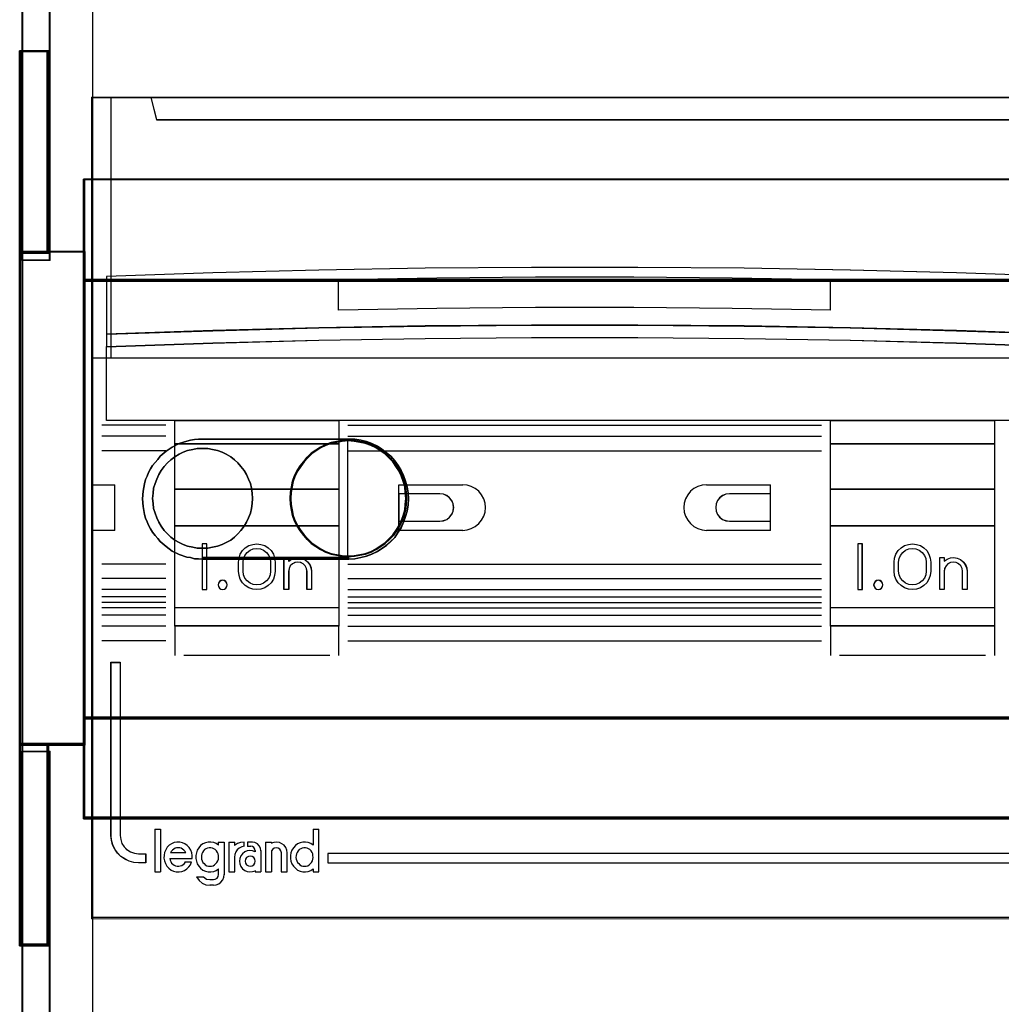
# Model space of a CAD drawing. Header units: millimetres. Extents: x -1290 to 1795, y -4192 to -1311.
# Tile 631 of 656: x 1070 to 1080, y -2893 to -2882. Entities that reach past the tile are written whole.
import ezdxf

# ---------------------------------------------------------------- set-up
doc = ezdxf.new("R2010")
doc.units = ezdxf.units.MM
doc.layers.add('30', color=7, linetype='Continuous')
doc.layers.add('45', color=7, linetype='Continuous')
doc.layers.add('Aparatura', color=7, linetype='Continuous', lineweight=13)

# ---------------------------------------------------------------- blocks, each defined once
blk = doc.blocks.new('*U374')
at = {"layer": '30', "color": 7}
for points in [[(113.649238, -111.199983), (113.649238, -100.108255), (113.649238, -111.199983)], [(113.649238, -111.199983), (113.649238, -100.108255), (113.649238, -111.199983)], [(115.244409, -111.199983), (115.244409, -100.108255), (113.649238, -100.108255), (113.649238, -111.199983), (115.244409, -111.199983)], [(115.201441, -111.156894), (115.201441, -100.151344), (113.692205, -100.151344), (113.692205, -111.156894), (115.201441, -111.156894)], [(115.156683, -111.199983), (115.156683, -100.108255), (115.156683, -111.199983)], [(115.156683, -111.199983), (115.156683, -100.108255), (115.156683, -111.199983)], [(117.158256, -107.133495), (548.842747, -107.133495), (117.158256, -107.133495)], [(117.158256, -107.133495), (117.158256, -109.745742), (117.158256, -107.133495)], [(548.842747, -107.133495), (117.158256, -107.133495), (117.158256, -109.698196), (117.158256, -111.175687), (117.158256, -112.73681), (548.842747, -112.73681), (548.842747, -111.175687), (548.842747, -109.698196), (548.842747, -107.133495)], [(117.158256, -112.73681), (117.158256, -109.657769), (117.158256, -112.73681)], [(113.649238, -111.11201), (117.245982, -111.11201), (113.649238, -111.11201)], [(113.649238, -111.11201), (113.649238, -138.202181), (113.649238, -111.11201)], [(115.194714, -111.11201), (113.649238, -111.11201), (113.649238, -138.202181), (115.194714, -138.202181), (117.245982, -138.202181), (117.245982, -136.743056), (117.245982, -135.22887), (117.245982, -114.167914), (117.245982, -112.653727), (117.245982, -111.11201), (115.194714, -111.11201)], [(115.200756, -111.155099), (113.692205, -111.155099), (113.692205, -138.159093), (115.200756, -138.159093), (117.203014, -138.159093), (117.203014, -136.704609), (117.203014, -135.19524), (117.203014, -114.201281), (117.203014, -112.691912), (117.203014, -111.155099), (115.200756, -111.155099)], [(117.158256, -112.648837), (548.842747, -112.648837), (117.158256, -112.648837)], [(117.158256, -114.246707), (117.158256, -112.648837), (117.158256, -114.246707)], [(548.842747, -112.648837), (117.158256, -112.648837), (117.158256, -114.163638), (117.158256, -135.23314), (117.158256, -136.747941), (548.842747, -136.747941), (548.842747, -135.23314), (548.842747, -114.163638), (548.842747, -112.648837)], [(117.158256, -114.158734), (117.158256, -135.238044), (117.158256, -114.158734)], [(131.702128, -121.403008), (132.033116, -121.403008), (132.364104, -121.458626), (132.66751, -121.542053), (132.970917, -121.65329), (133.274323, -121.792335), (133.522564, -121.95919), (133.770805, -122.153854), (134.019046, -122.348518), (134.239705, -122.5988), (134.4052, -122.849082), (134.570694, -123.127173), (134.708606, -123.405265), (134.818935, -123.711165), (134.901682, -124.017065), (134.956847, -124.350775), (134.984429, -124.684484), (134.956847, -125.018194), (134.901682, -125.351903), (134.818935, -125.657804), (134.708606, -125.963704), (134.570694, -126.269605), (134.4052, -126.519887), (134.239705, -126.797978), (134.019046, -127.020451), (133.770805, -127.242924), (133.522564, -127.409779), (133.274323, -127.576633), (132.970917, -127.715679), (132.66751, -127.826916), (132.364104, -127.910343), (132.033116, -127.965961), (131.702128, -127.99377), (123.675659, -127.99377), (123.455, -127.965961), (123.234341, -127.965961), (123.013682, -127.910343), (122.820605, -127.882534), (122.40687, -127.743488), (122.020716, -127.548824), (121.689728, -127.298542), (121.35874, -127.020451), (121.220828, -126.853596), (121.082916, -126.686741), (120.945004, -126.519887), (120.834675, -126.325223), (120.724345, -126.130559), (120.641598, -125.935895), (120.558851, -125.741231), (120.503686, -125.546567), (120.420939, -125.101621), (120.393357, -124.684484), (120.420939, -124.267348), (120.503686, -123.850211), (120.558851, -123.627738), (120.641598, -123.433074), (120.724345, -123.23841), (120.834675, -123.043746), (120.945004, -122.849082), (121.082916, -122.682227), (121.220828, -122.515373), (121.35874, -122.348518), (121.689728, -122.070427), (122.020716, -121.847954), (122.40687, -121.65329), (122.820605, -121.514244), (123.013682, -121.458626), (123.234341, -121.430817), (123.455, -121.403008), (123.675659, -121.403008), (131.702128, -121.403008)], [(123.675659, -127.99377), (131.702128, -127.99377), (132.033116, -127.965961), (132.364104, -127.910343), (132.66751, -127.826916), (132.970917, -127.715679), (133.274323, -127.576633), (133.522564, -127.409779), (133.770805, -127.242924), (134.019046, -127.020451), (134.239705, -126.797978), (134.4052, -126.519887), (134.570694, -126.269605), (134.708606, -125.963704), (134.818935, -125.657804), (134.901682, -125.351903), (134.956847, -125.018194), (134.984429, -124.684484), (134.956847, -124.350775), (134.901682, -124.017065), (134.818935, -123.711165), (134.708606, -123.405265), (134.570694, -123.127173), (134.4052, -122.849082), (134.239705, -122.5988), (134.019046, -122.348518), (133.770805, -122.153854), (133.522564, -121.95919), (133.274323, -121.792335), (132.970917, -121.65329), (132.66751, -121.542053), (132.364104, -121.458626), (132.033116, -121.403008), (131.702128, -121.403008), (123.675659, -121.403008), (123.455, -121.403008), (123.234341, -121.430817), (123.013682, -121.458626), (122.820605, -121.514244), (122.40687, -121.65329), (122.020716, -121.847954), (121.689728, -122.070427), (121.35874, -122.348518), (121.220828, -122.515373), (121.082916, -122.682227), (120.945004, -122.849082), (120.834675, -123.043746), (120.724345, -123.23841), (120.641598, -123.433074), (120.558851, -123.627738), (120.503686, -123.850211), (120.420939, -124.267348), (120.393357, -124.684484), (120.420939, -125.101621), (120.503686, -125.546567), (120.558851, -125.741231), (120.641598, -125.935895), (120.724345, -126.130559), (120.834675, -126.325223), (120.945004, -126.519887), (121.082916, -126.686741), (121.220828, -126.853596), (121.35874, -127.020451), (121.689728, -127.298542), (122.020716, -127.548824), (122.40687, -127.743488), (122.820605, -127.882534), (123.013682, -127.910343), (123.234341, -127.965961), (123.455, -127.965961), (123.675659, -127.99377)], [(123.657102, -121.403008), (131.722474, -121.403008), (123.657102, -121.403008)], [(134.87522, -124.657993), (134.847424, -124.32415), (134.819627, -124.018128), (134.736237, -123.712105), (134.625051, -123.406082), (134.486068, -123.127879), (134.319288, -122.877497), (134.152509, -122.627115), (133.930136, -122.404553), (133.707763, -122.181991), (133.457594, -122.015069), (133.207424, -121.848147), (132.929458, -121.709046), (132.623696, -121.597765), (132.317933, -121.542125), (132.012171, -121.486484), (131.678611, -121.458664), (131.345052, -121.486484), (131.03929, -121.542125), (130.733527, -121.597765), (130.427765, -121.709046), (130.149799, -121.848147), (129.899629, -122.015069), (129.64946, -122.181991), (129.427087, -122.404553), (129.232511, -122.627115), (129.037935, -122.877497), (128.871155, -123.127879), (128.732172, -123.406082), (128.620986, -123.712105), (128.565393, -124.018128), (128.509799, -124.32415), (128.482003, -124.657993), (128.509799, -124.991837), (128.565393, -125.297859), (128.620986, -125.603882), (128.732172, -125.909905), (128.871155, -126.188108), (129.037935, -126.43849), (129.232511, -126.688872), (129.427087, -126.911434), (129.64946, -127.133996), (129.899629, -127.300918), (130.149799, -127.467839), (130.427765, -127.606941), (130.733527, -127.718222), (131.03929, -127.773862), (131.345052, -127.829503), (131.678611, -127.857323), (132.012171, -127.829503), (132.317933, -127.773862), (132.623696, -127.718222), (132.929458, -127.606941), (133.207424, -127.467839), (133.457594, -127.300918), (133.707763, -127.133996), (133.930136, -126.911434), (134.152509, -126.688872), (134.319288, -126.43849), (134.486068, -126.188108), (134.625051, -125.909905), (134.736237, -125.603882), (134.819627, -125.297859), (134.847424, -124.991837), (134.87522, -124.657993)], [(131.678611, -127.857323), (131.345052, -127.829503), (131.03929, -127.773862), (130.733527, -127.718222), (130.427765, -127.606941), (130.149799, -127.467839), (129.899629, -127.300918), (129.64946, -127.133996), (129.427087, -126.911434), (129.232511, -126.688872), (129.037935, -126.43849), (128.871155, -126.188108), (128.732172, -125.909905), (128.620986, -125.603882), (128.565393, -125.297859), (128.509799, -124.991837), (128.482003, -124.657993), (128.509799, -124.32415), (128.565393, -124.018128), (128.620986, -123.712105), (128.732172, -123.406082), (128.871155, -123.127879), (129.037935, -122.877497), (129.232511, -122.627115), (129.427087, -122.404553), (129.64946, -122.181991), (129.899629, -122.015069), (130.149799, -121.848147), (130.427765, -121.709046), (130.733527, -121.597765), (131.03929, -121.542125), (131.345052, -121.486484), (131.678611, -121.458664), (132.012171, -121.486484), (132.317933, -121.542125), (132.623696, -121.597765), (132.929458, -121.709046), (133.207424, -121.848147), (133.457594, -122.015069), (133.707763, -122.181991), (133.930136, -122.404553), (134.152509, -122.627115), (134.319288, -122.877497), (134.486068, -123.127879), (134.625051, -123.406082), (134.736237, -123.712105), (134.819627, -124.018128), (134.847424, -124.32415), (134.87522, -124.657993), (134.847424, -124.991837), (134.819627, -125.297859), (134.736237, -125.603882), (134.625051, -125.909905), (134.486068, -126.188108), (134.319288, -126.43849), (134.152509, -126.688872), (133.930136, -126.911434), (133.707763, -127.133996), (133.457594, -127.300918), (133.207424, -127.467839), (132.929458, -127.606941), (132.623696, -127.718222), (132.317933, -127.773862), (132.012171, -127.829503), (131.678611, -127.857323)], [(128.482003, -124.657993), (128.509799, -124.991837), (128.565393, -125.297859), (128.620986, -125.603882), (128.732172, -125.909905), (128.871155, -126.188108), (129.037935, -126.43849), (129.232511, -126.688872), (129.427087, -126.911434), (129.64946, -127.133996), (129.899629, -127.300918), (130.149799, -127.467839), (130.427765, -127.606941), (130.733527, -127.718222), (131.03929, -127.773862), (131.345052, -127.829503), (131.678611, -127.857323), (132.012171, -127.829503), (132.317933, -127.773862), (132.623696, -127.718222), (132.929458, -127.606941), (133.207424, -127.467839), (133.457594, -127.300918), (133.707763, -127.133996), (133.930136, -126.911434), (134.152509, -126.688872), (134.319288, -126.43849), (134.486068, -126.188108), (134.625051, -125.909905), (134.736237, -125.603882), (134.819627, -125.297859), (134.847424, -124.991837), (134.87522, -124.657993), (134.847424, -124.32415), (134.819627, -124.018128), (134.736237, -123.712105), (134.625051, -123.406082), (134.486068, -123.127879), (134.319288, -122.877497), (134.152509, -122.627115), (133.930136, -122.404553), (133.707763, -122.181991), (133.457594, -122.015069), (133.207424, -121.848147), (132.929458, -121.709046), (132.623696, -121.597765), (132.317933, -121.542125), (132.012171, -121.486484), (131.678611, -121.458664), (131.345052, -121.486484), (131.03929, -121.542125), (130.733527, -121.597765), (130.427765, -121.709046), (130.149799, -121.848147), (129.899629, -122.015069), (129.64946, -122.181991), (129.427087, -122.404553), (129.232511, -122.627115), (129.037935, -122.877497), (128.871155, -123.127879), (128.732172, -123.406082), (128.620986, -123.712105), (128.565393, -124.018128), (128.509799, -124.32415), (128.482003, -124.657993)], [(128.52497, -124.657096), (128.552393, -124.986536), (128.607239, -125.288524), (128.662085, -125.590511), (128.771777, -125.892498), (128.908892, -126.167032), (129.07343, -126.414112), (129.265391, -126.661193), (129.457351, -126.88082), (129.676735, -127.100447), (129.923542, -127.265167), (130.170348, -127.429887), (130.444578, -127.567154), (130.746231, -127.676968), (131.047883, -127.731874), (131.349536, -127.786781), (131.678611, -127.814234), (132.007687, -127.786781), (132.30934, -127.731874), (132.610992, -127.676968), (132.912645, -127.567154), (133.186875, -127.429887), (133.433681, -127.265167), (133.680488, -127.100447), (133.899872, -126.88082), (134.119255, -126.661193), (134.283793, -126.414112), (134.448331, -126.167032), (134.585446, -125.892498), (134.695138, -125.590511), (134.777407, -125.288524), (134.80483, -124.986536), (134.832253, -124.657096), (134.80483, -124.327655), (134.777407, -124.025668), (134.695138, -123.723681), (134.585446, -123.421694), (134.448331, -123.14716), (134.283793, -122.900079), (134.119255, -122.652999), (133.899872, -122.433372), (133.680488, -122.213745), (133.433681, -122.049025), (133.186875, -121.884304), (132.912645, -121.747037), (132.610992, -121.637224), (132.30934, -121.582317), (132.007687, -121.52741), (131.678611, -121.499957), (131.349536, -121.52741), (131.047883, -121.582317), (130.746231, -121.637224), (130.444578, -121.747037), (130.170348, -121.884304), (129.923542, -122.049025), (129.676735, -122.213745), (129.457351, -122.433372), (129.265391, -122.652999), (129.07343, -122.900079), (128.908892, -123.14716), (128.771777, -123.421694), (128.662085, -123.723681), (128.607239, -124.025668), (128.552393, -124.327655), (128.52497, -124.657096)], [(131.634749, -127.99377), (131.972532, -127.965961), (132.310315, -127.910343), (132.619949, -127.826916), (132.929583, -127.715679), (133.239218, -127.576633), (133.492555, -127.409779), (133.745892, -127.242924), (133.999229, -127.020451), (134.224418, -126.797978), (134.393309, -126.519887), (134.562201, -126.269605), (134.702944, -125.963704), (134.815538, -125.657804), (134.899984, -125.351903), (134.956281, -125.018194), (134.984429, -124.684484), (134.956281, -124.350775), (134.899984, -124.017065), (134.815538, -123.711165), (134.702944, -123.405265), (134.562201, -123.127173), (134.393309, -122.849082), (134.224418, -122.5988), (133.999229, -122.348518), (133.745892, -122.153854), (133.492555, -121.95919), (133.239218, -121.792335), (132.929583, -121.65329), (132.619949, -121.542053), (132.310315, -121.458626), (131.972532, -121.403008), (131.634749, -121.403008), (131.634749, -127.99377)], [(126.430301, -124.657096), (126.402447, -124.378174), (126.374592, -124.099252), (126.318884, -123.848222), (126.207466, -123.597193), (126.096048, -123.346163), (125.956776, -123.123026), (125.78965, -122.899888), (125.622523, -122.704643), (125.427543, -122.53729), (125.232562, -122.369937), (124.981872, -122.230476), (124.759037, -122.118907), (124.508347, -122.035231), (124.229803, -121.979446), (123.979114, -121.923662), (123.70057, -121.923662), (123.394171, -121.923662), (123.143482, -121.979446), (122.864938, -122.035231), (122.614248, -122.118907), (122.391413, -122.230476), (122.168577, -122.369937), (121.945742, -122.53729), (121.750761, -122.704643), (121.583635, -122.899888), (121.416509, -123.123026), (121.277237, -123.346163), (121.165819, -123.597193), (121.082256, -123.848222), (120.998692, -124.099252), (120.970838, -124.378174), (120.942984, -124.657096), (120.970838, -124.936018), (120.998692, -125.214939), (121.082256, -125.465969), (121.165819, -125.716999), (121.277237, -125.968028), (121.416509, -126.191166), (121.583635, -126.414303), (121.750761, -126.609549), (121.945742, -126.776902), (122.168577, -126.944255), (122.391413, -127.083716), (122.614248, -127.195284), (122.864938, -127.278961), (123.143482, -127.334745), (123.394171, -127.39053), (123.70057, -127.39053), (123.979114, -127.39053), (124.229803, -127.334745), (124.508347, -127.278961), (124.759037, -127.195284), (124.981872, -127.083716), (125.232562, -126.944255), (125.427543, -126.776902), (125.622523, -126.609549), (125.78965, -126.414303), (125.956776, -126.191166), (126.096048, -125.968028), (126.207466, -125.716999), (126.318884, -125.465969), (126.374592, -125.214939), (126.402447, -124.936018), (126.430301, -124.657096)], [(123.70057, -121.923662), (123.979114, -121.923662), (124.229803, -121.979446), (124.508347, -122.035231), (124.759037, -122.118907), (124.981872, -122.230476), (125.232562, -122.369937), (125.427543, -122.53729), (125.622523, -122.704643), (125.78965, -122.899888), (125.956776, -123.123026), (126.096048, -123.346163), (126.207466, -123.597193), (126.318884, -123.848222), (126.374592, -124.099252), (126.402447, -124.378174), (126.430301, -124.657096), (126.402447, -124.936018), (126.374592, -125.214939), (126.318884, -125.465969), (126.207466, -125.716999), (126.096048, -125.968028), (125.956776, -126.191166), (125.78965, -126.414303), (125.622523, -126.609549), (125.427543, -126.776902), (125.232562, -126.944255), (124.981872, -127.083716), (124.759037, -127.195284), (124.508347, -127.278961), (124.229803, -127.334745), (123.979114, -127.39053), (123.70057, -127.39053), (123.394171, -127.39053), (123.143482, -127.334745), (122.864938, -127.278961), (122.614248, -127.195284), (122.391413, -127.083716), (122.168577, -126.944255), (121.945742, -126.776902), (121.750761, -126.609549), (121.583635, -126.414303), (121.416509, -126.191166), (121.277237, -125.968028), (121.165819, -125.716999), (121.082256, -125.465969), (120.998692, -125.214939), (120.970838, -124.936018), (120.942984, -124.657096), (120.970838, -124.378174), (120.998692, -124.099252), (121.082256, -123.848222), (121.165819, -123.597193), (121.277237, -123.346163), (121.416509, -123.123026), (121.583635, -122.899888), (121.750761, -122.704643), (121.945742, -122.53729), (122.168577, -122.369937), (122.391413, -122.230476), (122.614248, -122.118907), (122.864938, -122.035231), (123.143482, -121.979446), (123.394171, -121.923662), (123.70057, -121.923662)], [(131.722474, -127.905798), (123.657102, -127.905798), (131.722474, -127.905798)], [(117.158256, -136.747941), (117.158256, -135.151866), (117.158256, -136.747941)], [(117.158256, -136.659968), (548.842747, -136.659968), (117.158256, -136.659968)], [(117.158256, -139.739009), (117.158256, -136.659968), (117.158256, -139.739009)], [(548.842747, -136.659968), (117.158256, -136.659968), (117.158256, -138.13771), (117.158256, -139.699098), (117.158256, -142.236353), (548.842747, -142.236353), (548.842747, -139.699098), (548.842747, -138.13771), (548.842747, -136.659968)], [(548.79978, -136.703057), (117.201224, -136.703057), (117.201224, -138.157962), (117.201224, -139.69522), (117.201224, -142.193264), (548.79978, -142.193264), (548.79978, -139.69522), (548.79978, -138.157962), (548.79978, -136.703057)], [(113.649238, -138.114209), (113.649238, -149.205936), (113.649238, -138.114209)], [(117.245982, -138.114209), (113.649238, -138.114209), (117.245982, -138.114209)], [(113.649238, -138.114209), (113.649238, -149.205936), (113.649238, -138.114209)], [(115.244409, -138.114209), (113.649238, -138.114209), (113.649238, -149.205936), (115.244409, -149.205936), (115.244409, -138.114209)], [(115.201441, -138.157297), (113.692205, -138.157297), (113.692205, -149.162848), (115.201441, -149.162848), (115.201441, -138.157297)], [(115.156683, -138.114209), (115.156683, -149.205936), (115.156683, -138.114209)], [(117.158256, -139.651036), (117.158256, -142.236353), (117.158256, -139.651036)], [(117.158256, -142.14838), (548.842747, -142.14838), (117.158256, -142.14838)]]:
    blk.add_lwpolyline(points, close=True, dxfattribs=at)
at = {"layer": '30', "color": 59}
for points in [[(113.649238, -100.108255), (115.244409, -100.108255), (113.649238, -100.108255)], [(548.79978, -107.176583), (117.201224, -107.176583), (117.201224, -109.701841), (117.201224, -111.156608), (117.201224, -112.693721), (548.79978, -112.693721), (548.79978, -111.156608), (548.79978, -109.701841), (548.79978, -107.176583)], [(113.649238, -149.117964), (115.244409, -149.117964), (113.649238, -149.117964)]]:
    blk.add_lwpolyline(points, close=True, dxfattribs=at)
blk = doc.blocks.new('*U375')
at = {"layer": '45', "color": 7}
for points in [[(153.640272, -83.671744), (171.62861, -83.671744), (171.62861, -83.671744), (171.62861, -166.638872), (171.62861, -166.638872), (153.640272, -166.638872), (153.640272, -166.638872), (135.646092, -166.638872), (135.646092, -166.638872), (117.657754, -166.638872), (117.657754, -166.638872), (117.657754, -83.671744), (117.657754, -83.671744), (135.646092, -83.671744), (135.646092, -83.671744), (153.640272, -83.671744), (153.640272, -83.671744)], [(153.637885, -83.67713), (171.623239, -83.67713), (171.623239, -166.633485), (153.637885, -166.633485), (135.646689, -166.633485), (117.661335, -166.633485), (117.661335, -83.67713), (135.646689, -83.67713), (153.637885, -83.67713)], [(117.657754, -102.65946), (171.62861, -102.65946), (171.62861, -116.970266), (117.657754, -116.970266), (117.657754, -102.65946)], [(117.661335, -102.664846), (171.623239, -102.664846), (171.623239, -116.96488), (117.661335, -116.96488), (117.661335, -102.664846)], [(120.840936, -102.65946), (121.156426, -103.880304), (121.156426, -103.880304), (168.129467, -103.880304), (168.129467, -103.880304), (168.4508, -102.65946), (120.840936, -102.65946)], [(120.846307, -102.664846), (121.161726, -103.874918), (168.124168, -103.874918), (168.445429, -102.664846), (120.846307, -102.664846)], [(170.874887, -112.474699), (165.044321, -112.275581), (159.219597, -112.12917), (153.389031, -112.029611), (147.558465, -111.982759), (141.727899, -111.982759), (135.897333, -112.029611), (130.066767, -112.12917), (124.242043, -112.275581), (118.411477, -112.474699), (118.411477, -115.648882), (124.242043, -115.45562), (130.066767, -115.303353), (135.897333, -115.203794), (141.727899, -115.156942), (147.558465, -115.156942), (153.389031, -115.203794), (159.219597, -115.303353), (165.044321, -115.45562), (170.874887, -115.648882), (170.874887, -112.474699)], [(170.869516, -112.477326), (165.039945, -112.278598), (159.216215, -112.132474), (153.386644, -112.03311), (147.557073, -111.98635), (141.727502, -111.98635), (135.89793, -112.03311), (130.068359, -112.132474), (124.244629, -112.278598), (118.415058, -112.477326), (118.415058, -115.645292), (124.244629, -115.452408), (130.068359, -115.300439), (135.89793, -115.201075), (141.727502, -115.154315), (147.557073, -115.154315), (153.386644, -115.201075), (159.216215, -115.300439), (165.039945, -115.452408), (170.869516, -115.645292), (170.869516, -112.477326)], [(170.874887, -115.643175), (165.044321, -115.448633), (159.219597, -115.295357), (153.389031, -115.195139), (147.558465, -115.147977), (141.727899, -115.147977), (135.897333, -115.195139), (130.066767, -115.295357), (124.242043, -115.448633), (118.411477, -115.643175), (118.411477, -116.332914), (124.242043, -116.132477), (130.066767, -115.985097), (135.897333, -115.884878), (141.727899, -115.837717), (147.558465, -115.837717), (153.389031, -115.884878), (159.219597, -115.985097), (165.044321, -116.132477), (170.874887, -116.332914), (170.874887, -115.643175)], [(170.869516, -115.643014), (165.039945, -115.449946), (159.216215, -115.297832), (153.386644, -115.198372), (147.557073, -115.151568), (141.727502, -115.151568), (135.89793, -115.198372), (130.068359, -115.297832), (124.244629, -115.449946), (118.415058, -115.643014), (118.415058, -116.327528), (124.244629, -116.128609), (130.068359, -115.982346), (135.89793, -115.882886), (141.727502, -115.836082), (147.557073, -115.836082), (153.386644, -115.882886), (159.216215, -115.982346), (165.039945, -116.128609), (170.869516, -116.327528), (170.869516, -115.643014)], [(170.874887, -120.392221), (118.411477, -120.392221), (118.411477, -116.322137), (124.242043, -116.123025), (130.066767, -115.976619), (135.897333, -115.877063), (141.727899, -115.830214), (147.558465, -115.830214), (153.389031, -115.877063), (159.219597, -115.976619), (165.044321, -116.123025), (170.874887, -116.322137), (170.874887, -120.392221)], [(170.869516, -120.386835), (118.415058, -120.386835), (118.415058, -116.326362), (124.244629, -116.12772), (130.068359, -115.98166), (135.89793, -115.882339), (141.727502, -115.8356), (147.557073, -115.8356), (153.386644, -115.882339), (159.216215, -115.98166), (165.039945, -116.12772), (170.869516, -116.326362), (170.869516, -120.386835)], [(122.155027, -120.381448), (131.154944, -120.381448), (131.154944, -131.665279), (122.155027, -131.665279), (122.155027, -120.381448)], [(122.160398, -120.385039), (131.151364, -120.385039), (131.151364, -131.659893), (122.160398, -131.659893), (122.160398, -120.385039)], [(158.12963, -120.381448), (167.129547, -120.381448), (167.129547, -131.665279), (158.12963, -131.665279), (158.12963, -120.381448)], [(122.155027, -121.654358), (131.154944, -121.654358), (131.154944, -124.166065), (122.155027, -124.166065), (122.155027, -121.654358)], [(122.160398, -121.659744), (131.151364, -121.659744), (131.151364, -124.160679), (122.160398, -124.160679), (122.160398, -121.659744)], [(158.12963, -121.654358), (167.129547, -121.654358), (167.129547, -124.166065), (158.12963, -124.166065), (158.12963, -121.654358)], [(158.135001, -121.659744), (167.125966, -121.659744), (167.125966, -124.160679), (158.135001, -124.160679), (158.135001, -121.659744)], [(136.70199, -125.91654), (136.895553, -125.881248), (137.083251, -125.816545), (137.235755, -125.693021), (137.353066, -125.534205), (137.429318, -125.351861), (137.458646, -125.157753), (137.429318, -124.963645), (137.353066, -124.775418), (137.235755, -124.622484), (137.083251, -124.504843), (136.895553, -124.428376), (136.70199, -124.404848), (136.70199, -124.404848), (134.443754, -124.404848), (134.443754, -125.91654), (136.70199, -125.91654), (136.70199, -125.91654)], [(136.699315, -125.912949), (136.892188, -125.877867), (137.079217, -125.813548), (137.231178, -125.690758), (137.348071, -125.532885), (137.424051, -125.351624), (137.453275, -125.158668), (137.424051, -124.965712), (137.348071, -124.778604), (137.231178, -124.626578), (137.079217, -124.509635), (136.892188, -124.433622), (136.699315, -124.410234), (134.449125, -124.410234), (134.449125, -125.912949), (136.699315, -125.912949)], [(152.583557, -124.404848), (152.390077, -124.428376), (152.20246, -124.504843), (152.050022, -124.622484), (151.932761, -124.775418), (151.856542, -124.963645), (151.83309, -125.157753), (151.856542, -125.351861), (151.932761, -125.534205), (152.050022, -125.693021), (152.20246, -125.816545), (152.390077, -125.881248), (152.583557, -125.91654), (152.583557, -125.91654), (154.84082, -125.91654), (154.84082, -124.404848), (152.583557, -124.404848), (152.583557, -124.404848)], [(152.586247, -124.410234), (152.393459, -124.433622), (152.206512, -124.509635), (152.054618, -124.626578), (151.937776, -124.778604), (151.861829, -124.965712), (151.838461, -125.158668), (151.861829, -125.351624), (151.937776, -125.532885), (152.054618, -125.690758), (152.206512, -125.813548), (152.393459, -125.877867), (152.586247, -125.912949), (154.835449, -125.912949), (154.835449, -124.410234), (152.586247, -124.410234)], [(122.155027, -126.151732), (131.154944, -126.151732), (131.154944, -130.665264), (122.155027, -130.665264), (122.155027, -126.151732)], [(158.12963, -126.151732), (167.129547, -126.151732), (167.129547, -130.665264), (158.12963, -130.665264), (158.12963, -126.151732)], [(158.135001, -126.157118), (167.125966, -126.157118), (167.125966, -130.661674), (158.135001, -130.661674), (158.135001, -126.157118)], [(123.913117, -127.155338), (123.660683, -127.155338), (123.660683, -129.650887), (123.913117, -129.650887), (123.913117, -127.155338)], [(159.876978, -127.155338), (159.629915, -127.155338), (159.629915, -129.650887), (159.876978, -129.650887), (159.876978, -127.155338)], [(124.088839, -144.841419), (124.17751, -144.835511), (124.26027, -144.811879), (124.337118, -144.764615), (124.419878, -144.699627), (124.473081, -144.634639), (124.520372, -144.546019), (124.549929, -144.451492), (124.555841, -144.356964), (124.555841, -144.256528), (124.532195, -144.167909), (124.496726, -144.079289), (124.449435, -144.002485), (124.378498, -143.931589), (124.30165, -143.878417), (124.224801, -143.848877), (124.13613, -143.825246), (124.041547, -143.825246), (123.958787, -143.848877), (123.870116, -143.878417), (123.793268, -143.931589), (123.734153, -144.002485), (123.680951, -144.079289), (123.645482, -144.167909), (123.621836, -144.256528), (123.615925, -144.356964), (123.633659, -144.451492), (123.663216, -144.546019), (123.704596, -144.634639), (123.76371, -144.699627), (123.834647, -144.764615), (123.911496, -144.811879), (124.000167, -144.835511), (124.088839, -144.841419)], [(129.286392, -144.841419), (129.369104, -144.835511), (129.457725, -144.811879), (129.534529, -144.764615), (129.605426, -144.699627), (129.664506, -144.634639), (129.711771, -144.546019), (129.735403, -144.451492), (129.753127, -144.356964), (129.741311, -144.256528), (129.729495, -144.167909), (129.688139, -144.079289), (129.634966, -144.002485), (129.569978, -143.931589), (129.493173, -143.878417), (129.416369, -143.848877), (129.32184, -143.825246), (129.239127, -143.825246), (129.150507, -143.848877), (129.067794, -143.878417), (128.99099, -143.931589), (128.926001, -144.002485), (128.872829, -144.079289), (128.831473, -144.167909), (128.819656, -144.256528), (128.80784, -144.356964), (128.825564, -144.451492), (128.855105, -144.546019), (128.896461, -144.634639), (128.955541, -144.699627), (129.026438, -144.764615), (129.103242, -144.811879), (129.191863, -144.835511), (129.286392, -144.841419)], [(130.553398, -144.152001), (130.553398, -144.649315), (170.624243, -144.649315), (170.624243, -144.152001), (130.553398, -144.152001)], [(126.575317, -144.566729), (126.551523, -144.459241), (126.492038, -144.369669), (126.402811, -144.309953), (126.295739, -144.292039), (126.194615, -144.309953), (126.099439, -144.369669), (126.045903, -144.459241), (126.022109, -144.566729), (126.045903, -144.668245), (126.099439, -144.763789), (126.194615, -144.823504), (126.295739, -144.841419), (126.402811, -144.823504), (126.492038, -144.763789), (126.551523, -144.668245), (126.575317, -144.566729)]]:
    blk.add_lwpolyline(points, close=True, dxfattribs=at)
at = {"layer": '45', "color": 4}
blk.add_lwpolyline([(118.656751, -102.65946), (118.656751, -116.970266)], dxfattribs=at)
at = {"layer": '45', "color": 7}
for points in [[(158.140372, -112.65961), (152.741138, -112.570495), (147.341904, -112.519572), (141.948514, -112.519572), (136.543436, -112.570495), (131.144202, -112.65961)], [(158.12963, -114.329293), (158.12963, -112.647042)], [(117.657754, -123.909329), (118.871588, -123.909329)], [(118.860847, -123.909329), (118.860847, -126.413854)], [(134.443754, -126.413854), (134.443754, -123.909329)], [(134.443754, -123.909329), (137.959934, -123.909329)], [(137.949192, -126.413854), (138.190767, -126.390393), (138.42645, -126.314143), (138.644457, -126.196835), (138.833003, -126.044334), (138.992089, -125.850776), (139.10993, -125.633756), (139.180635, -125.405006), (139.204203, -125.158659), (139.180635, -124.912312), (139.10993, -124.677696), (138.992089, -124.460676), (138.833003, -124.267118), (138.644457, -124.114618), (138.42645, -123.99731), (138.190767, -123.93279), (137.949192, -123.909329)], [(151.347914, -123.909329), (151.094406, -123.93279), (150.858584, -123.99731), (150.640448, -124.114618), (150.451791, -124.267118), (150.298506, -124.460676), (150.1747, -124.677696), (150.103953, -124.912312), (150.080371, -125.158659), (150.103953, -125.405006), (150.1747, -125.633756), (150.298506, -125.850776), (150.451791, -126.044334), (150.640448, -126.196835), (150.858584, -126.314143), (151.094406, -126.390393), (151.347914, -126.413854)], [(151.337173, -123.909329), (154.84082, -123.909329)], [(154.830078, -123.909329), (154.830078, -126.413854)], [(117.657754, -126.403082), (118.871588, -126.403082)], [(134.443754, -126.403082), (137.959934, -126.403082)], [(151.337173, -126.403082), (154.84082, -126.403082)], [(122.155027, -131.652712), (122.155027, -133.277512)], [(131.144202, -131.652712), (131.144202, -133.277512)], [(158.12963, -131.652712), (158.12963, -133.277512)], [(167.118805, -131.652712), (167.118805, -133.277512)], [(121.057564, -142.814458), (121.057564, -145.157402)], [(121.057564, -142.814458), (121.383401, -142.814458)], [(121.372659, -142.814458), (121.372659, -145.157402)], [(129.742385, -142.814458), (129.742385, -143.690594)], [(129.742385, -142.814458), (130.057481, -142.814458)], [(130.046739, -142.814458), (130.046739, -145.157402)], [(123.118217, -144.415609), (123.118217, -144.251056), (123.088785, -144.098256), (123.035808, -143.951334), (122.947513, -143.816165), (122.841559, -143.704504), (122.717946, -143.616351), (122.576674, -143.557582), (122.429515, -143.516444), (122.27647, -143.516444), (122.129312, -143.545828), (121.98804, -143.610474), (121.85854, -143.692751), (121.7467, -143.804412), (121.664291, -143.933703), (121.599541, -144.080626), (121.57011, -144.233425), (121.564223, -144.397978), (121.593655, -144.550777), (121.646632, -144.6977), (121.723154, -144.838745), (121.834995, -144.956283), (121.952722, -145.050313), (122.088108, -145.109082), (122.235266, -145.15022), (122.394197, -145.15022), (122.541356, -145.126713), (122.688514, -145.073821), (122.818014, -144.985667), (122.923968, -144.879883), (123.018149, -144.756468), (123.082899, -144.609546)], [(124.555841, -143.680997), (124.432056, -143.592843), (124.296481, -143.539951), (124.137329, -143.516444), (123.989966, -143.522321), (123.842603, -143.557582), (123.707028, -143.616351), (123.577349, -143.710381), (123.477142, -143.827919), (123.394618, -143.957211), (123.341568, -144.098256), (123.3062, -144.251056), (123.3062, -144.415609), (123.341568, -144.568408), (123.394618, -144.71533), (123.477142, -144.844622), (123.577349, -144.956283), (123.707028, -145.050313), (123.842603, -145.109082), (123.989966, -145.15022), (124.137329, -145.15022), (124.296481, -145.126713), (124.432056, -145.073821), (124.555841, -144.985667)], [(124.543308, -143.516444), (124.543308, -143.690594)], [(124.543308, -143.516444), (124.870936, -143.516444)], [(124.860194, -143.516444), (124.860194, -145.308212)], [(125.128742, -143.516444), (125.128742, -145.157402)], [(125.128742, -143.516444), (125.449208, -143.516444)], [(125.963029, -143.516444), (125.772279, -143.535016), (125.599412, -143.596925), (125.438466, -143.69598)], [(125.438466, -143.516444), (125.438466, -143.69598)], [(125.952287, -143.516444), (125.952287, -143.760613)], [(126.151012, -143.516444), (126.151012, -143.760613)], [(126.417769, -143.516444), (126.151012, -143.516444)], [(126.885041, -143.988623), (126.861141, -143.845176), (126.789438, -143.713683), (126.68786, -143.606098), (126.556407, -143.540352), (126.407027, -143.516444)], [(127.142847, -143.516444), (127.142847, -145.157402)], [(127.142847, -143.516444), (127.470475, -143.516444)], [(128.317294, -144.105322), (128.299514, -143.956615), (128.246175, -143.813857), (128.15135, -143.694892), (128.032819, -143.605668), (127.896508, -143.540237), (127.748344, -143.516444), (127.60018, -143.534289), (127.457942, -143.581875)], [(127.457942, -143.516444), (127.457942, -143.591849)], [(129.753127, -143.680997), (129.629342, -143.592843), (129.481979, -143.539951), (129.334615, -143.516444), (129.187252, -143.522321), (129.039889, -143.557582), (128.89842, -143.616351), (128.774635, -143.710381), (128.674428, -143.827919), (128.58601, -143.957211), (128.532959, -144.098256), (128.503487, -144.251056), (128.503487, -144.415609), (128.532959, -144.568408), (128.58601, -144.71533), (128.674428, -144.844622), (128.774635, -144.956283), (128.89842, -145.050313), (129.039889, -145.109082), (129.187252, -145.15022), (129.334615, -145.15022), (129.481979, -145.126713), (129.629342, -145.073821), (129.753127, -144.985667)], [(122.767315, -144.105322), (122.720011, -144.02617), (122.654967, -143.959195), (122.58401, -143.904397), (122.50714, -143.855689), (122.430269, -143.831334), (122.347486, -143.825246), (122.25879, -143.831334), (122.176007, -143.855689), (122.099137, -143.904397), (122.034093, -143.959195), (121.969049, -144.02617), (121.927657, -144.105322)], [(121.927657, -144.094549), (122.767315, -144.094549)], [(125.963029, -143.74984), (125.831888, -143.785496), (125.694787, -143.850865), (125.58749, -143.940005), (125.509998, -144.058858), (125.46231, -144.195538), (125.438466, -144.344104)], [(126.575317, -144.048624), (126.427554, -143.995544), (126.279792, -143.977851), (126.13203, -144.001442), (125.996088, -144.06042), (125.877878, -144.154784), (125.783311, -144.278636), (125.730116, -144.420183), (125.712385, -144.567626), (125.730116, -144.71507), (125.783311, -144.856616), (125.877878, -144.980469), (125.996088, -145.074833), (126.13203, -145.133811), (126.279792, -145.157402), (126.427554, -145.139709), (126.575317, -145.086629)], [(126.151012, -143.74984), (126.337205, -143.74984)], [(126.575317, -143.988623), (126.550864, -143.902906), (126.501957, -143.817189), (126.422485, -143.762086), (126.324673, -143.74984)], [(126.564575, -143.977851), (126.564575, -144.058642)], [(126.874299, -143.977851), (126.874299, -145.157402)], [(128.007569, -144.105322), (127.983672, -144.001815), (127.929905, -143.904397), (127.834317, -143.8496), (127.732756, -143.825246), (127.619246, -143.8496), (127.535607, -143.904397), (127.469891, -144.001815), (127.457942, -144.105322)], [(127.457942, -144.094549), (127.457942, -145.157402)], [(127.996827, -144.094549), (127.996827, -145.157402)], [(128.304762, -144.094549), (128.304762, -145.157402)], [(121.881109, -144.410533), (123.118217, -144.410533)], [(121.881109, -144.410533), (121.904751, -144.5003), (121.934304, -144.590068), (121.987498, -144.667867), (122.052513, -144.733697), (122.12935, -144.787558), (122.206186, -144.817481), (122.288933, -144.841419), (122.377591, -144.841419), (122.460338, -144.823465), (122.548995, -144.793542), (122.619921, -144.745666), (122.690847, -144.685821), (122.744041, -144.608022)], [(122.733299, -144.602636), (123.082411, -144.602636)], [(125.128742, -145.157402), (125.449208, -145.157402), (125.449208, -144.333332)], [(121.057564, -145.144834), (121.383401, -145.144834)], [(124.274761, -145.886318), (124.435728, -145.868473), (124.572849, -145.80899), (124.692084, -145.713818), (124.787472, -145.594853), (124.847089, -145.446146), (124.870936, -145.29744)], [(124.274761, -145.577516), (124.378638, -145.553161), (124.476405, -145.498364), (124.54362, -145.400946), (124.555841, -145.29744)], [(124.543308, -144.976071), (124.543308, -145.308212)], [(126.564575, -145.074815), (126.564575, -145.157402)], [(126.564575, -145.144834), (126.885041, -145.144834)], [(127.142847, -145.144834), (127.470475, -145.144834)], [(127.996827, -145.144834), (128.317294, -145.144834)], [(129.742385, -144.976071), (129.742385, -145.157402)], [(129.742385, -145.144834), (130.057481, -145.144834)], [(123.352749, -145.432092), (123.489128, -145.617368), (123.661084, -145.766784), (123.868617, -145.856434), (124.093939, -145.886318)], [(123.352749, -145.432092), (123.748408, -145.432092)], [(123.737666, -145.432092), (123.906745, -145.545902), (124.093939, -145.577516)], [(124.083197, -145.566744), (124.285503, -145.566744)], [(124.285503, -145.875545), (124.083197, -145.875545)], [(117.657754, -147.645769), (171.62861, -147.645769)]]:
    blk.add_lwpolyline(points, dxfattribs=at)
at = {"layer": '45', "color": 251}
for points in [[(131.144202, -114.329293), (131.144202, -112.647042)], [(158.140372, -114.329293), (152.741138, -114.234452), (147.341904, -114.183869), (141.948514, -114.183869), (136.543436, -114.234452), (131.144202, -114.329293)], [(121.669852, -120.638185), (118.159043, -120.638185)], [(131.647281, -120.638185), (157.639084, -120.638185)], [(121.669852, -121.23963), (118.159043, -121.23963)], [(131.647281, -121.23963), (157.639084, -121.23963)], [(121.669852, -122.04036), (118.159043, -122.04036)], [(131.647281, -122.04036), (157.639084, -122.04036)], [(121.669852, -128.266665), (118.159043, -128.266665)], [(131.647281, -128.266665), (157.639084, -128.266665)], [(121.669852, -129.060214), (118.159043, -129.060214)], [(131.647281, -129.060214), (157.639084, -129.060214)], [(121.669852, -129.661659), (118.159043, -129.661659)], [(131.647281, -129.661659), (157.639084, -129.661659)], [(121.669852, -130.058433), (118.159043, -130.058433)], [(131.647281, -130.058433), (157.639084, -130.058433)], [(121.669852, -130.36903), (118.159043, -130.36903)], [(121.669852, -130.66706), (118.159043, -130.66706)], [(131.647281, -130.36903), (157.639084, -130.36903)], [(131.647281, -130.66706), (157.639084, -130.66706)], [(121.669852, -131.06922), (118.159043, -131.06922)], [(131.647281, -131.06922), (157.639084, -131.06922)], [(121.669852, -131.665279), (118.159043, -131.665279)], [(131.647281, -131.665279), (157.639084, -131.665279)], [(121.669852, -132.466009), (118.159043, -132.466009)], [(131.647281, -132.466009), (157.639084, -132.466009)], [(122.658106, -133.264944), (130.659027, -133.264944)], [(158.625548, -133.264944), (166.628259, -133.264944)]]:
    blk.add_lwpolyline(points, dxfattribs=at)
at = {"layer": '45', "color": 4}
blk.add_lwpolyline([(158.135001, -120.385039), (167.125966, -120.385039), (167.125966, -131.659893), (158.135001, -131.659893), (158.135001, -120.385039)], close=True, dxfattribs=at)
at = {"layer": '45', "color": 251}
for points in [[(122.160398, -126.157118), (131.151364, -126.157118), (131.151364, -130.661674), (122.160398, -130.661674), (122.160398, -126.157118)], [(118.660331, -133.656332), (119.163448, -133.656332), (119.163448, -143.148148), (119.192699, -143.370111), (119.262902, -143.586232), (119.385756, -143.773148), (119.537861, -143.930858), (119.730918, -144.053521), (119.941525, -144.123615), (120.163833, -144.15282), (120.561646, -144.15282), (120.561646, -144.649315), (120.163833, -144.649315), (119.912274, -144.631792), (119.654865, -144.561699), (119.415007, -144.444876), (119.2044, -144.298848), (119.017193, -144.111932), (118.865088, -143.901652), (118.753934, -143.662166), (118.683732, -143.405157), (118.660331, -143.148148), (118.660331, -133.656332)]]:
    blk.add_lwpolyline(points, close=True, dxfattribs=at)
at = {"layer": '45', "color": 255}
for points in [[(123.918488, -127.149952), (123.655312, -127.149952), (123.655312, -127.149952), (123.655312, -129.656273), (123.655312, -129.656273), (123.918488, -129.656273), (123.918488, -129.656273), (123.918488, -127.149952), (123.918488, -127.149952)], [(125.653304, -128.65257), (125.653304, -128.153654), (125.653304, -128.153654), (125.682672, -127.930609), (125.753154, -127.719303), (125.876497, -127.525606), (126.029208, -127.372997), (126.223033, -127.249735), (126.434479, -127.1793), (126.657671, -127.149952), (126.880864, -127.1793), (127.098183, -127.249735), (127.280261, -127.372997), (127.444719, -127.525606), (127.568062, -127.719303), (127.638544, -127.930609), (127.662038, -128.153654), (127.662038, -128.153654), (127.662038, -128.65257), (127.662038, -128.65257), (127.638544, -128.881485), (127.568062, -129.092791), (127.444719, -129.286488), (127.280261, -129.444967), (127.098183, -129.568229), (126.880864, -129.632794), (126.657671, -129.656273), (126.434479, -129.632794), (126.223033, -129.568229), (126.029208, -129.444967), (125.876497, -129.286488), (125.753154, -129.092791), (125.682672, -128.881485), (125.653304, -128.65257), (125.653304, -128.65257)], [(125.905739, -128.652525), (125.905739, -128.153211), (125.905739, -128.153211), (125.929257, -127.959359), (126.00569, -127.783131), (126.123279, -127.618651), (126.287905, -127.501165), (126.464289, -127.424799), (126.658312, -127.401302), (126.858214, -127.424799), (127.034599, -127.501165), (127.187465, -127.618651), (127.316814, -127.783131), (127.393247, -127.959359), (127.416765, -128.153211), (127.416765, -128.153211), (127.416765, -128.652525), (127.416765, -128.652525), (127.393247, -128.858125), (127.316814, -129.034354), (127.187465, -129.187086), (127.034599, -129.310446), (126.858214, -129.386811), (126.658312, -129.410309), (126.464289, -129.386811), (126.287905, -129.310446), (126.123279, -129.187086), (126.00569, -129.034354), (125.929257, -128.858125), (125.905739, -128.652525), (125.905739, -128.652525)], [(159.880559, -127.149952), (159.624544, -127.149952), (159.624544, -127.149952), (159.624544, -129.656273), (159.624544, -129.656273), (159.880559, -129.656273), (159.880559, -129.656273), (159.880559, -127.149952), (159.880559, -127.149952)], [(161.622536, -128.65257), (161.622536, -128.153654), (161.622536, -128.153654), (161.64603, -127.930609), (161.722385, -127.719303), (161.839855, -127.525606), (162.004313, -127.372997), (162.186391, -127.249735), (162.40371, -127.1793), (162.626903, -127.149952), (162.850096, -127.1793), (163.061541, -127.249735), (163.255367, -127.372997), (163.408077, -127.525606), (163.531421, -127.719303), (163.601903, -127.930609), (163.63127, -128.153654), (163.63127, -128.153654), (163.63127, -128.65257), (163.63127, -128.65257), (163.601903, -128.881485), (163.531421, -129.092791), (163.408077, -129.286488), (163.255367, -129.444967), (163.061541, -129.568229), (162.850096, -129.632794), (162.626903, -129.656273), (162.40371, -129.632794), (162.186391, -129.568229), (162.004313, -129.444967), (161.839855, -129.286488), (161.722385, -129.092791), (161.64603, -128.881485), (161.622536, -128.65257), (161.622536, -128.65257)], [(161.867809, -128.652525), (161.867809, -128.153211), (161.867809, -128.153211), (161.903128, -127.959359), (161.967879, -127.783131), (162.091494, -127.618651), (162.250428, -127.501165), (162.427022, -127.424799), (162.627161, -127.401302), (162.821414, -127.424799), (162.998007, -127.501165), (163.162827, -127.618651), (163.280556, -127.783131), (163.35708, -127.959359), (163.380626, -128.153211), (163.380626, -128.153211), (163.380626, -128.652525), (163.380626, -128.652525), (163.35708, -128.858125), (163.280556, -129.034354), (163.162827, -129.187086), (162.998007, -129.310446), (162.821414, -129.386811), (162.627161, -129.410309), (162.427022, -129.386811), (162.250428, -129.310446), (162.091494, -129.187086), (161.967879, -129.034354), (161.903128, -128.858125), (161.867809, -128.652525), (161.867809, -128.652525)], [(128.406218, -127.904002), (128.406218, -128.098046), (128.406218, -128.098046), (128.559265, -127.986324), (128.747631, -127.915763), (128.935998, -127.904002), (129.124364, -127.933403), (129.300957, -128.009844), (129.448119, -128.133326), (129.565847, -128.292089), (129.636485, -128.468492), (129.660031, -128.650775), (129.660031, -128.650775), (129.660031, -129.656273), (129.660031, -129.656273), (129.4128, -129.656273), (129.4128, -129.656273), (129.4128, -128.650775), (129.4128, -128.650775), (129.389254, -128.497893), (129.318617, -128.35677), (129.200888, -128.250928), (129.0655, -128.180367), (128.906565, -128.150967), (128.753518, -128.180367), (128.612243, -128.250928), (128.494514, -128.35677), (128.429763, -128.497893), (128.406218, -128.650775), (128.406218, -128.650775), (128.406218, -129.656273), (128.406218, -129.656273), (128.147214, -129.656273), (128.147214, -129.656273), (128.147214, -127.904002), (128.147214, -127.904002), (128.406218, -127.904002), (128.406218, -127.904002)], [(128.409749, -127.909388), (128.409749, -128.102239), (128.56171, -127.991204), (128.748739, -127.921076), (128.935768, -127.909388), (129.122797, -127.938608), (129.298136, -128.01458), (129.444252, -128.137303), (129.561145, -128.295089), (129.631281, -128.470408), (129.65466, -128.651571), (129.65466, -129.650887), (129.409184, -129.650887), (129.409184, -128.651571), (129.385806, -128.499628), (129.31567, -128.359373), (129.198777, -128.254182), (129.06435, -128.184054), (128.906545, -128.154835), (128.754584, -128.184054), (128.614312, -128.254182), (128.497419, -128.359373), (128.433128, -128.499628), (128.409749, -128.651571), (128.409749, -129.650887), (128.152585, -129.650887), (128.152585, -127.909388), (128.409749, -127.909388)], [(164.369132, -127.904002), (164.369132, -128.098046), (164.369132, -128.098046), (164.534009, -127.986324), (164.710663, -127.915763), (164.904982, -127.904002), (165.087524, -127.933403), (165.270066, -128.009844), (165.417278, -128.133326), (165.529159, -128.292089), (165.605709, -128.468492), (165.629262, -128.650775), (165.629262, -128.650775), (165.629262, -129.656273), (165.629262, -129.656273), (165.376059, -129.656273), (165.376059, -129.656273), (165.376059, -128.650775), (165.376059, -128.650775), (165.352505, -128.497893), (165.281843, -128.35677), (165.164074, -128.250928), (165.028639, -128.180367), (164.869651, -128.150967), (164.716551, -128.180367), (164.575228, -128.250928), (164.469236, -128.35677), (164.392686, -128.497893), (164.369132, -128.650775), (164.369132, -128.650775), (164.369132, -129.656273), (164.369132, -129.656273), (164.121817, -129.656273), (164.121817, -129.656273), (164.121817, -127.904002), (164.121817, -127.904002), (164.369132, -127.904002), (164.369132, -127.904002)], [(164.372741, -127.909388), (164.372741, -128.102239), (164.536443, -127.991204), (164.711838, -127.921076), (164.904772, -127.909388), (165.086013, -127.938608), (165.267255, -128.01458), (165.413417, -128.137303), (165.524501, -128.295089), (165.600505, -128.470408), (165.623891, -128.651571), (165.623891, -129.650887), (165.372492, -129.650887), (165.372492, -128.651571), (165.349106, -128.499628), (165.278948, -128.359373), (165.162018, -128.254182), (165.027548, -128.184054), (164.869693, -128.154835), (164.717684, -128.184054), (164.577368, -128.254182), (164.472131, -128.359373), (164.396127, -128.499628), (164.372741, -128.651571), (164.372741, -129.650887), (164.127188, -129.650887), (164.127188, -127.909388), (164.372741, -127.909388)], [(125.039226, -129.405218), (125.021344, -129.309578), (124.967698, -129.225894), (124.884248, -129.172096), (124.788877, -129.148186), (124.687545, -129.172096), (124.610056, -129.225894), (124.556409, -129.309578), (124.532567, -129.405218), (124.556409, -129.500858), (124.610056, -129.59052), (124.687545, -129.644318), (124.788877, -129.656273), (124.884248, -129.644318), (124.967698, -129.59052), (125.021344, -129.500858), (125.039226, -129.405218)], [(125.035645, -129.404268), (125.018016, -129.310318), (124.965128, -129.228111), (124.882858, -129.175264), (124.788834, -129.151777), (124.688935, -129.175264), (124.612541, -129.228111), (124.559653, -129.310318), (124.536147, -129.404268), (124.559653, -129.498218), (124.612541, -129.586296), (124.688935, -129.639143), (124.788834, -129.650887), (124.882858, -129.639143), (124.965128, -129.586296), (125.018016, -129.498218), (125.035645, -129.404268)], [(161.003087, -129.405218), (160.991123, -129.309578), (160.937287, -129.225894), (160.847561, -129.172096), (160.751853, -129.148186), (160.656145, -129.172096), (160.5724, -129.225894), (160.518564, -129.309578), (160.494637, -129.405218), (160.518564, -129.500858), (160.5724, -129.59052), (160.656145, -129.644318), (160.751853, -129.656273), (160.847561, -129.644318), (160.937287, -129.59052), (160.991123, -129.500858), (161.003087, -129.405218)], [(160.997716, -129.404268), (160.986005, -129.310318), (160.933307, -129.228111), (160.845476, -129.175264), (160.75179, -129.151777), (160.658103, -129.175264), (160.576128, -129.228111), (160.52343, -129.310318), (160.500008, -129.404268), (160.52343, -129.498218), (160.576128, -129.586296), (160.658103, -129.639143), (160.75179, -129.650887), (160.845476, -129.639143), (160.933307, -129.586296), (160.986005, -129.498218), (160.997716, -129.404268)]]:
    blk.add_lwpolyline(points, close=True, dxfattribs=at)
at = {"layer": '45', "color": 1}
for points in [[(118.656751, -133.650946), (119.161763, -133.650946), (119.161763, -133.650946), (119.161763, -143.152063), (119.161763, -143.152063), (119.191124, -143.374243), (119.261591, -143.590576), (119.384908, -143.777675), (119.537586, -143.93554), (119.73137, -144.058324), (119.94277, -144.128486), (120.165915, -144.15772), (120.165915, -144.15772), (120.565227, -144.15772), (120.565227, -144.15772), (120.565227, -144.654701), (120.565227, -144.654701), (120.165915, -144.654701), (120.165915, -144.654701), (119.913409, -144.637161), (119.655031, -144.566999), (119.414269, -144.450062), (119.202868, -144.303891), (119.014957, -144.116792), (118.862279, -143.906306), (118.750706, -143.666585), (118.68024, -143.409324), (118.656751, -143.152063), (118.656751, -143.152063), (118.656751, -133.650946), (118.656751, -133.650946)], [(130.548027, -144.146615), (130.548027, -144.654701), (130.548027, -144.654701), (170.629614, -144.654701), (170.629614, -144.654701), (170.629614, -144.146615), (170.629614, -144.146615), (130.548027, -144.146615), (130.548027, -144.146615)]]:
    blk.add_lwpolyline(points, close=True, dxfattribs=at)

msp = doc.modelspace()

# ---------------------------------------------------------------- linework, layer by layer
at = {"layer": 'Aparatura', "color": 7, "lineweight": 13}
for points in [[(1070.008, -2882.186), (1070.008, -2880.488), (1070.008, -2880.283), (1070.008, -2874.985), (1070.008, -2874.383), (1069.695, -2874.383), (1069.695, -2874.985), (1069.695, -2880.283), (1069.695, -2880.488), (1069.695, -2882.186), (1069.695, -2884.389), (1070.008, -2884.389), (1070.008, -2882.186)], [(1070.002, -2882.182), (1070.002, -2880.486), (1070.002, -2880.282), (1070.002, -2874.991), (1070.002, -2874.39), (1069.701, -2874.39), (1069.701, -2874.991), (1069.701, -2880.282), (1069.701, -2880.486), (1069.701, -2882.182), (1069.701, -2884.383), (1070.002, -2884.383), (1070.002, -2882.182)], [(1069.695, -2880.48), (1069.695, -2882.189), (1069.695, -2880.48)], [(1069.995, -2880.48), (1069.995, -2882.189), (1069.995, -2880.48)], [(1069.695, -2884.389), (1069.695, -2882.175), (1069.695, -2884.389)], [(1069.995, -2884.389), (1069.995, -2882.175), (1069.995, -2884.389)], [(1156.825, -2891.614), (1070.46, -2891.614), (1070.46, -2882.598), (1156.825, -2882.598), (1156.825, -2891.614)], [(1069.695, -2889.775), (1069.695, -2891.989), (1069.695, -2889.775)], [(1070.008, -2914.367), (1070.008, -2912.165), (1070.008, -2910.469), (1070.008, -2910.265), (1070.008, -2893.866), (1070.008, -2893.673), (1070.008, -2891.977), (1070.008, -2889.775), (1069.695, -2889.775), (1069.695, -2891.977), (1069.695, -2893.673), (1069.695, -2893.866), (1069.695, -2910.265), (1069.695, -2910.469), (1069.695, -2912.165), (1069.695, -2914.367), (1070.008, -2914.367)], [(1070.002, -2914.361), (1070.002, -2912.16), (1070.002, -2910.465), (1070.002, -2910.26), (1070.002, -2893.87), (1070.002, -2893.678), (1070.002, -2891.982), (1070.002, -2889.782), (1069.701, -2889.782), (1069.701, -2891.982), (1069.701, -2893.678), (1069.701, -2893.87), (1069.701, -2910.26), (1069.701, -2910.465), (1069.701, -2912.16), (1069.701, -2914.361), (1070.002, -2914.361)], [(1069.995, -2889.775), (1069.995, -2891.989), (1069.995, -2889.775)], [(1069.695, -2891.976), (1069.695, -2893.684), (1069.695, -2891.976)], [(1069.995, -2891.976), (1069.995, -2893.684), (1069.995, -2891.976)]]:
    msp.add_lwpolyline(points, close=True, dxfattribs=at)
for points in [[(1069.701, -2910.26), (1069.701, -2893.87), (1069.701, -2893.678), (1069.701, -2891.982), (1069.701, -2889.782), (1069.701, -2884.382), (1069.701, -2882.182), (1069.701, -2880.486)], [(1069.708, -2910.257), (1069.708, -2893.866), (1069.708, -2893.673), (1069.708, -2891.978), (1069.708, -2889.777), (1069.708, -2884.377), (1069.708, -2882.176), (1069.708, -2880.481)], [(1070.46, -2891.614), (1070.46, -2882.598), (1156.825, -2882.598), (1156.825, -2891.614)], [(1070.46, -2891.614), (1156.825, -2891.614)]]:
    msp.add_lwpolyline(points, dxfattribs=at)

# ---------------------------------------------------------------- block references
at = {"layer": 'Aparatura', "color": 7, "lineweight": 13, "xscale": 0.2, "yscale": 0.2, "zscale": 0.2}
for name in ['*U375', '*U374']:
    msp.add_blockref(name, (1046.942, -2862.069), dxfattribs=at)

doc.saveas('drawing.dxf')
